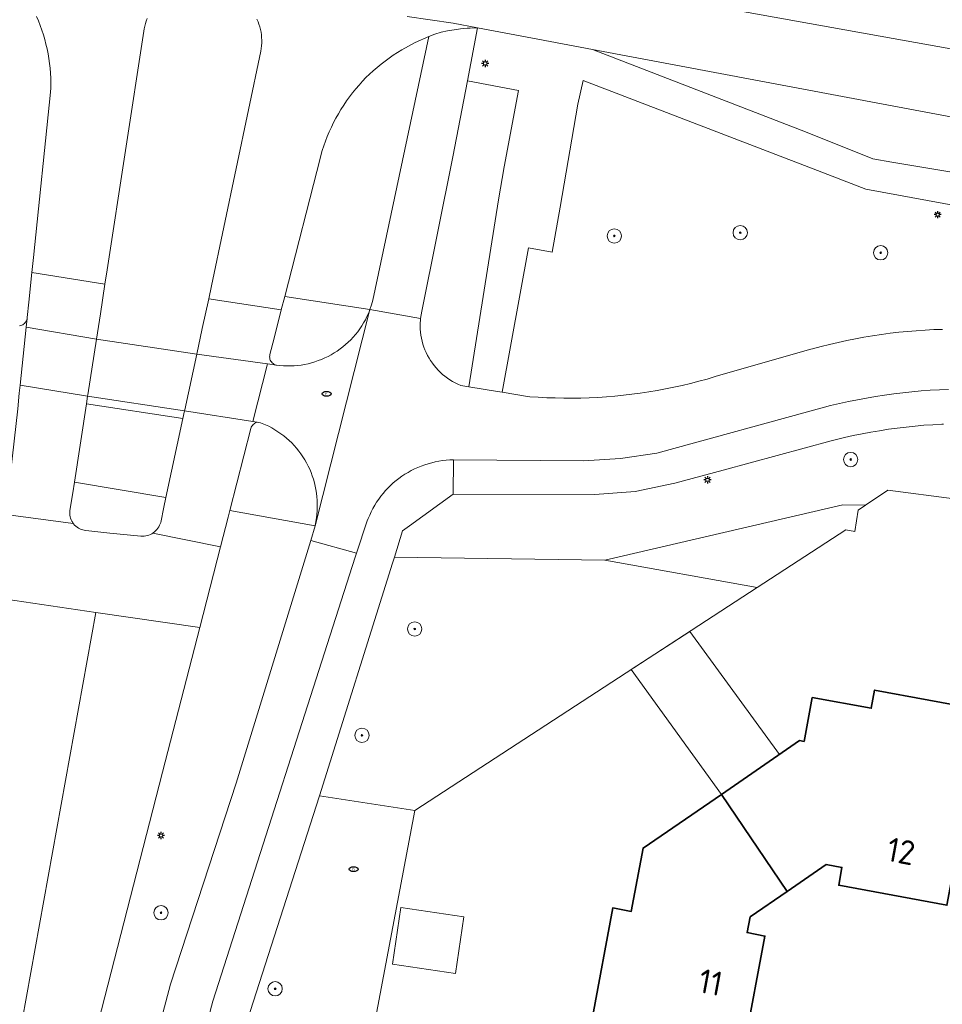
# Model space of a CAD drawing. Header units: metres. Extents: x 152610 to 160096, y 456114 to 462495.
# Tile 379 of 656: x 157426 to 157478, y 460403 to 460458. Entities that reach past the tile are written whole.
import ezdxf
from ezdxf.enums import TextEntityAlignment as Align

# ---------------------------------------------------------------- set-up
doc = ezdxf.new("R2010")
doc.units = ezdxf.units.M
doc.header["$LTSCALE"] = 0.5
doc.layers.get('0').update_dxf_attribs({"linetype": 'CONTINUOUS'})
for name, color, linetype, lineweight in [('B-PV-GR-BEPLANTING_CULTUUR_BOSPLANTSOEN-GV', 251, 'CONTINUOUS', 18), ('B-PV-GR-BOOM-S', 251, 'CONTINUOUS', 25), ('B-PV-IE-MEUBILAIR-S', 251, 'CONTINUOUS', 25), ('B-PV-OG-BEBOUWING-GV', 6, 'CONTINUOUS', 35), ('B-PV-OG-BEBOUWING-T18', 1, 'CONTINUOUS', 18), ('B-PV-OG-BEBOUWING_OVERBOUWING-GV', 251, 'CONTINUOUS', 18), ('B-PV-OG-BEBOUWING_SCHUUR-GV', 251, 'CONTINUOUS', 18), ('B-PV-OG-TERREIN_BEGROEID-GV', 251, 'CONTINUOUS', 18), ('B-PV-VH-GESLOTENVERHARDING_ASFALT-GV', 251, 'CONTINUOUS', 18), ('B-PV-VH-OPENVERHARDING_BETONSTRAATSTEEN-GV', 251, 'CONTINUOUS', 18), ('B-PV-VH-OPENVERHARDING_TEGEL-GV', 251, 'CONTINUOUS', 18)]:
    doc.layers.add(name, color=color, linetype=linetype, lineweight=lineweight)
doc.styles.add('NLCS-ISO', font='NLCS-ISO.ttf')
doc.styles.add('NLCS-ISO-M750-T18', font='NLCS-ISO.ttf', dxfattribs={"height": 1.35})

# ---------------------------------------------------------------- blocks, each defined once
blk = doc.blocks.new('SIE-MEUBILAIR_PAAL_LICHTMAST-SO')
for points in [[(-0.62, 0), (-1, 0)], [(-0.71, 0.71), (-0.44, 0.44)], [(0, 1), (0, 0.62)], [(0.44, 0.44), (0.71, 0.71)], [(1, 0), (0.62, 0)], [(-0.71, -0.71), (-0.44, -0.44)], [(0, -0.62), (0, -1)], [(0.44, -0.44), (0.71, -0.71)]]:
    blk.add_lwpolyline(points)
blk.add_circle((0, 0), 0.5)
blk = doc.blocks.new('SIE-MEUBILAIR_PUT_RIOOLPUT-SO')
blk.add_ellipse((0, 0), major_axis=(1.25, 0), ratio=0.54)
at = {"style": 'NLCS-ISO'}
blk.add_text('ri', height=0.75, dxfattribs=at).set_placement((-0.04, 0.07), align=Align.MIDDLE_CENTER)
blk = doc.blocks.new('SGR-BOOM_GBKN-SO')
at = {"linetype": 'ByBlock', "lineweight": 18}
h = blk.add_hatch(color=0, dxfattribs=at)
h.dxf.hatch_style = 1
edge = h.paths.add_edge_path()
edge.add_arc((0, 0), 0.25, 0, 360)
at = {"color": 0, "linetype": 'ByBlock', "lineweight": 18}
for radius in [2, 0.25]:
    blk.add_circle((0, 0), radius, dxfattribs=at)
at = {"color": 0, "linetype": 'ByBlock', "lineweight": 18, "style": 'NLCS-ISO'}
blk.add_attdef('SOORT', (2.5, 0), '', height=1.5, dxfattribs=at)

msp = doc.modelspace()

# ---------------------------------------------------------------- linework, layer by layer
at = {"layer": 'B-PV-GR-BEPLANTING_CULTUUR_BOSPLANTSOEN-GV', "flags": 128}
msp.add_lwpolyline([(157477.7, 460435.572), (157477.608, 460435.568), (157477.111, 460435.54), (157476.615, 460435.504), (157476.119, 460435.46), (157475.623, 460435.408), (157475.129, 460435.348), (157474.636, 460435.28), (157474.144, 460435.203), (157473.653, 460435.12), (157473.163, 460435.028), (157472.675, 460434.928), (157472.189, 460434.821), (157471.817, 460434.733), (157471.446, 460434.641), (157465.411, 460433.002), (157462.71, 460432.269), (157460.497, 460431.804), (157458.243, 460431.634), (157450.342, 460431.662), (157447.908, 460429.886), (157447.527, 460429.608), (157447.069, 460428.146), (157458.81, 460427.979), (157472.095, 460431.057), (157473.347, 460431.04), (157474.608, 460431.891), (157482.007, 460430.917)], dxfattribs=at)
for points in [[(157473.347, 460431.04), (157472.095, 460431.057), (157458.81, 460427.979), (157467.318, 460426.45), (157472.26, 460429.67), (157472.752, 460429.579), (157472.944, 460430.768)], [(157458.81, 460427.979), (157447.069, 460428.146), (157446.962, 460427.804), (157442.894, 460414.81), (157448.21, 460414), (157467.318, 460426.45)], [(157448.21, 460414), (157442.894, 460414.81), (157438.843, 460402.257), (157431.585, 460375.311), (157433.32, 460363.204), (157435.614, 460347.189), (157436.436, 460351.51), (157440.546, 460350.764), (157442.703, 460362.647), (157438.699, 460363.416), (157438.641, 460363.427)]]:
    msp.add_lwpolyline(points, close=True, dxfattribs=at)
at = {"layer": 'B-PV-OG-BEBOUWING-GV', "flags": 128}
for points in [[(157479.921, 460419.598), (157473.863, 460420.719), (157473.676, 460419.708), (157470.379, 460420.304), (157469.923, 460417.856), (157469.68, 460417.9), (157465.31, 460414.9), (157468.977, 460409.48), (157471.16, 460410.98), (157472.04, 460410.82), (157471.86, 460409.83), (157477.901, 460408.706), (157479.467, 460417.151)], [(157468.977, 460409.48), (157465.31, 460414.9), (157460.94, 460411.9), (157460.28, 460408.37), (157459.25, 460408.56), (157458.12, 460402.456), (157466.611, 460400.916), (157467.74, 460406.99), (157466.75, 460407.18), (157466.91, 460408.06)]]:
    msp.add_lwpolyline(points, close=True, dxfattribs=at)
at = {"layer": 'B-PV-OG-BEBOUWING_OVERBOUWING-GV', "flags": 128}
msp.add_lwpolyline([(157468.552, 460417.126), (157463.554, 460423.998), (157460.286, 460421.868), (157465.31, 460414.9)], close=True, dxfattribs=at)
at = {"layer": 'B-PV-OG-BEBOUWING_SCHUUR-GV', "flags": 128}
msp.add_lwpolyline([(157450.947, 460408.071), (157447.42, 460408.591), (157446.953, 460405.422), (157450.48, 460404.903)], close=True, dxfattribs=at)
at = {"layer": 'B-PV-OG-TERREIN_BEGROEID-GV', "flags": 128}
for points in [[(157426.149, 460441.061), (157426.21, 460441.072), (157426.27, 460441.09), (157426.327, 460441.117), (157426.38, 460441.15), (157426.428, 460441.189), (157426.471, 460441.235), (157426.508, 460441.285), (157426.538, 460441.34), (157426.56, 460441.398), (157426.576, 460441.459), (157426.583, 460441.521), (157426.672, 460442.379), (157426.843, 460444.034), (157426.929, 460444.864), (157427.886, 460454.104), (157427.894, 460454.348), (157427.896, 460454.621), (157427.89, 460454.894), (157427.876, 460455.167), (157427.854, 460455.439), (157427.824, 460455.71), (157427.786, 460455.981), (157427.74, 460456.25), (157427.686, 460456.517), (157427.624, 460456.783), (157427.555, 460457.047), (157427.478, 460457.309), (157427.393, 460457.569), (157427.301, 460457.826), (157427.201, 460458.08), (157427.094, 460458.331)], [(157481.168, 460447.247), (157473.369, 460448.681), (157470.441, 460449.824), (157457.602, 460454.757), (157457.31, 460453.429), (157456.311, 460447.675), (157455.871, 460445.18), (157454.546, 460445.41), (157453.074, 460437.349), (157454.485, 460437.113), (157454.615, 460437.103), (157455.09, 460437.07), (157455.565, 460437.045), (157456.041, 460437.029), (157456.517, 460437.02), (157456.993, 460437.019), (157457.469, 460437.027), (157457.944, 460437.042), (157458.42, 460437.065), (157458.895, 460437.096), (157459.369, 460437.136), (157459.843, 460437.183), (157460.315, 460437.238), (157460.787, 460437.301), (157461.258, 460437.372), (157461.727, 460437.451), (157462.195, 460437.538), (157462.662, 460437.633), (157463.126, 460437.735), (157463.589, 460437.845), (157464.051, 460437.964), (157464.51, 460438.089), (157464.966, 460438.223), (157465.421, 460438.364), (157470.312, 460439.752), (157470.401, 460439.777), (157470.875, 460439.904), (157471.35, 460440.024), (157471.828, 460440.135), (157472.307, 460440.239), (157472.788, 460440.335), (157473.27, 460440.424), (157473.754, 460440.504), (157474.239, 460440.576), (157474.725, 460440.641), (157475.212, 460440.698), (157475.7, 460440.746), (157476.189, 460440.787), (157476.678, 460440.82), (157477.168, 460440.844), (157477.658, 460440.861)], [(157427.906, 460379.108), (157434.566, 460404.309), (157438.242, 460415.518), (157442.406, 460429.076), (157442.643, 460429.889), (157437.885, 460430.752), (157437.787, 460430.368), (157437.362, 460428.715), (157436.206, 460424.211), (157434.135, 460416.144), (157426.426, 460386.123)]]:
    msp.add_lwpolyline(points, dxfattribs=at)
for points in [[(157445.87, 460442.484), (157448.99, 460457.202), (157448.219, 460456.869), (157447.479, 460456.471), (157447.238, 460456.324), (157447.002, 460456.17), (157446.77, 460456.009), (157446.543, 460455.842), (157446.32, 460455.668), (157446.102, 460455.489), (157445.89, 460455.303), (157445.683, 460455.111), (157445.482, 460454.913), (157445.286, 460454.71), (157445.096, 460454.501), (157444.912, 460454.288), (157444.734, 460454.068), (157444.563, 460453.844), (157444.398, 460453.615), (157444.239, 460453.382), (157444.087, 460453.144), (157443.942, 460452.902), (157443.804, 460452.656), (157443.673, 460452.406), (157443.549, 460452.153), (157443.432, 460451.896), (157443.323, 460451.636), (157443.221, 460451.373), (157443.126, 460451.107), (157443.039, 460450.838), (157442.96, 460450.567), (157442.937, 460450.483), (157440.945, 460442.688), (157445.705, 460441.964), (157445.795, 460442.222)], [(157448.527, 460441.465), (157448.519, 460441.38), (157448.509, 460441.211), (157448.507, 460441.041), (157448.512, 460440.871), (157448.526, 460440.702), (157448.548, 460440.533), (157448.578, 460440.366), (157448.615, 460440.2), (157448.661, 460440.037), (157448.714, 460439.875), (157448.774, 460439.716), (157448.842, 460439.561), (157448.917, 460439.408), (157448.999, 460439.26), (157449.088, 460439.115), (157449.184, 460438.975), (157449.287, 460438.839), (157449.395, 460438.709), (157449.51, 460438.583), (157449.63, 460438.463), (157449.756, 460438.349), (157449.887, 460438.241), (157450.023, 460438.14), (157450.164, 460438.045), (157450.309, 460437.956), (157450.458, 460437.875), (157450.611, 460437.8), (157450.767, 460437.733), (157451.229, 460437.656), (157452.885, 460448.086), (157453.185, 460449.938), (157453.986, 460454.195), (157451.144, 460454.73), (157450.33, 460450.486), (157448.594, 460441.87), (157448.555, 460441.668)], [(157445.705, 460441.964), (157440.945, 460442.688), (157440.757, 460441.953), (157440.352, 460440.369), (157440.118, 460439.454), (157440.107, 460439.392), (157440.104, 460439.33), (157440.109, 460439.268), (157440.122, 460439.206), (157440.143, 460439.147), (157440.171, 460439.091), (157440.206, 460439.04), (157440.247, 460438.992), (157440.294, 460438.951), (157440.345, 460438.916), (157440.401, 460438.888), (157440.46, 460438.867), (157440.484, 460438.861), (157440.68, 460438.838), (157440.877, 460438.824), (157441.075, 460438.817), (157441.273, 460438.818), (157441.47, 460438.828), (157441.667, 460438.845), (157441.863, 460438.87), (157442.058, 460438.903), (157442.251, 460438.944), (157442.442, 460438.993), (157442.632, 460439.05), (157442.819, 460439.114), (157443.003, 460439.185), (157443.184, 460439.264), (157443.362, 460439.351), (157443.536, 460439.444), (157443.706, 460439.545), (157443.872, 460439.652), (157444.034, 460439.766), (157444.191, 460439.886), (157444.342, 460440.012), (157444.489, 460440.145), (157444.63, 460440.283), (157444.765, 460440.427), (157444.895, 460440.577), (157445.018, 460440.731), (157445.135, 460440.89), (157445.245, 460441.054), (157445.349, 460441.223), (157445.446, 460441.395), (157445.536, 460441.571), (157445.618, 460441.751), (157445.693, 460441.933)]]:
    msp.add_lwpolyline(points, close=True, dxfattribs=at)
at = {"layer": 'B-PV-VH-GESLOTENVERHARDING_ASFALT-GV', "flags": 128}
for points in [[(157500, 460452.604), (157448.335, 460461.89)], [(157448.335, 460461.89), (157500, 460452.604)], [(157427.094, 460458.331), (157427.201, 460458.08), (157427.301, 460457.826), (157427.393, 460457.569), (157427.478, 460457.309), (157427.555, 460457.047), (157427.624, 460456.783), (157427.686, 460456.517), (157427.74, 460456.25), (157427.786, 460455.981), (157427.824, 460455.71), (157427.854, 460455.439), (157427.876, 460455.167), (157427.89, 460454.894), (157427.896, 460454.621), (157427.894, 460454.348), (157427.886, 460454.104), (157426.929, 460444.864), (157426.843, 460444.034), (157430.914, 460443.379), (157431.04, 460444.192), (157433.078, 460457.513), (157433.099, 460457.632), (157433.133, 460457.782), (157433.174, 460457.929), (157433.223, 460458.075), (157433.28, 460458.217)], [(157439.399, 460458.174), (157439.459, 460458.035), (157439.511, 460457.893), (157439.556, 460457.749), (157439.594, 460457.602), (157439.624, 460457.453), (157439.645, 460457.303), (157439.659, 460457.152), (157439.665, 460457.001), (157439.663, 460456.85), (157439.652, 460456.699), (157439.634, 460456.548), (157439.608, 460456.399), (157436.859, 460443.291), (157436.704, 460442.571), (157440.757, 460441.953), (157440.945, 460442.688), (157442.937, 460450.483), (157442.96, 460450.567), (157443.039, 460450.838), (157443.126, 460451.107), (157443.221, 460451.373), (157443.323, 460451.636), (157443.432, 460451.896), (157443.549, 460452.153), (157443.673, 460452.406), (157443.804, 460452.656), (157443.942, 460452.902), (157444.087, 460453.144), (157444.239, 460453.382), (157444.398, 460453.615), (157444.563, 460453.844), (157444.734, 460454.068), (157444.912, 460454.288), (157445.096, 460454.501), (157445.286, 460454.71), (157445.482, 460454.913), (157445.683, 460455.111), (157445.89, 460455.303), (157446.102, 460455.489), (157446.32, 460455.668), (157446.543, 460455.842), (157446.77, 460456.009), (157447.002, 460456.17), (157447.238, 460456.324), (157447.479, 460456.471), (157448.219, 460456.869), (157448.99, 460457.202), (157449.324, 460457.348), (157449.678, 460457.444), (157450.037, 460457.523), (157450.399, 460457.588), (157450.763, 460457.636), (157451.129, 460457.668), (157451.304, 460457.678), (157451.713, 460457.693), (157450.351, 460457.948), (157447.771, 460458.322)], [(157447.771, 460458.322), (157450.351, 460457.948), (157451.713, 460457.693), (157454.077, 460457.248), (157458.129, 460456.485), (157499.968, 460448.608), (157500, 460448.602), (157515.967, 460445.877), (157546.275, 460443.168), (157552.753, 460441.969), (157605.265, 460432.247)], [(157477.658, 460440.861), (157477.168, 460440.844), (157476.678, 460440.82), (157476.189, 460440.787), (157475.7, 460440.746), (157475.212, 460440.698), (157474.725, 460440.641), (157474.239, 460440.576), (157473.754, 460440.504), (157473.27, 460440.424), (157472.788, 460440.335), (157472.307, 460440.239), (157471.828, 460440.135), (157471.35, 460440.024), (157470.875, 460439.904), (157470.401, 460439.777), (157470.312, 460439.752), (157465.421, 460438.364), (157464.966, 460438.223), (157464.51, 460438.089), (157464.051, 460437.964), (157463.589, 460437.845), (157463.126, 460437.735), (157462.662, 460437.633), (157462.195, 460437.538), (157461.727, 460437.451), (157461.258, 460437.372), (157460.787, 460437.301), (157460.315, 460437.238), (157459.843, 460437.183), (157459.369, 460437.136), (157458.895, 460437.096), (157458.42, 460437.065), (157457.944, 460437.042), (157457.469, 460437.027), (157456.993, 460437.019), (157456.517, 460437.02), (157456.041, 460437.029), (157455.565, 460437.045), (157455.09, 460437.07), (157454.615, 460437.103), (157454.485, 460437.113), (157453.074, 460437.349), (157452.82, 460437.391), (157451.229, 460437.656), (157450.767, 460437.733), (157450.611, 460437.8), (157450.458, 460437.875), (157450.309, 460437.956), (157450.164, 460438.045), (157450.023, 460438.14), (157449.887, 460438.241), (157449.756, 460438.349), (157449.63, 460438.463), (157449.51, 460438.583), (157449.395, 460438.709), (157449.287, 460438.839), (157449.184, 460438.975), (157449.088, 460439.115), (157448.999, 460439.26), (157448.917, 460439.408), (157448.842, 460439.561), (157448.774, 460439.716), (157448.714, 460439.875), (157448.661, 460440.037), (157448.615, 460440.2), (157448.578, 460440.366), (157448.548, 460440.533), (157448.526, 460440.702), (157448.512, 460440.871), (157448.507, 460441.041), (157448.509, 460441.211), (157448.519, 460441.38), (157448.527, 460441.465), (157445.705, 460441.964), (157442.643, 460429.889), (157442.406, 460429.076), (157444.951, 460428.365), (157445.555, 460430.168), (157445.608, 460430.306), (157445.687, 460430.494), (157445.773, 460430.679), (157445.867, 460430.86), (157445.968, 460431.037), (157446.075, 460431.21), (157446.19, 460431.379), (157446.31, 460431.543), (157446.438, 460431.702), (157446.571, 460431.856), (157446.71, 460432.005), (157446.855, 460432.149), (157447.006, 460432.286), (157447.161, 460432.417), (157447.322, 460432.543), (157447.488, 460432.661), (157447.658, 460432.774), (157447.832, 460432.879), (157448.011, 460432.978), (157448.193, 460433.069), (157448.378, 460433.153), (157448.567, 460433.23), (157448.759, 460433.3), (157448.953, 460433.362), (157449.15, 460433.416), (157449.348, 460433.462), (157449.548, 460433.501), (157449.749, 460433.532), (157449.952, 460433.554), (157450.155, 460433.569), (157450.359, 460433.576), (157457.622, 460433.524), (157459.677, 460433.647), (157461.713, 460433.953), (157471.072, 460436.522), (157471.404, 460436.604), (157471.903, 460436.722), (157472.404, 460436.831), (157472.906, 460436.932), (157473.41, 460437.026), (157473.916, 460437.111), (157474.422, 460437.189), (157474.93, 460437.259), (157475.439, 460437.321), (157475.948, 460437.375), (157476.459, 460437.421), (157476.97, 460437.459), (157477.482, 460437.489), (157477.994, 460437.512)], [(157426.136, 460437.293), (157426.182, 460437.739), (157426.525, 460440.984), (157426.576, 460441.459), (157426.56, 460441.398), (157426.538, 460441.34), (157426.508, 460441.285), (157426.471, 460441.235), (157426.428, 460441.189), (157426.38, 460441.15), (157426.327, 460441.117), (157426.27, 460441.09), (157426.21, 460441.072), (157426.149, 460441.061)], [(157424.865, 460425.873), (157430.4, 460425.062), (157436.206, 460424.211), (157437.362, 460428.715), (157433.584, 460429.484), (157433.537, 460429.454), (157433.455, 460429.411), (157433.37, 460429.376), (157433.282, 460429.347), (157433.193, 460429.327), (157433.101, 460429.314), (157433.009, 460429.31), (157432.917, 460429.313), (157431.197, 460429.491), (157429.857, 460429.629), (157429.85, 460429.63), (157429.762, 460429.642), (157429.676, 460429.661), (157429.591, 460429.689), (157429.51, 460429.724), (157429.432, 460429.766), (157429.358, 460429.815), (157429.289, 460429.871), (157429.225, 460429.933), (157429.167, 460430), (157429.145, 460430.031), (157425.391, 460430.529)], [(157430.772, 460380.153), (157436.935, 460403.359), (157444.874, 460428.137), (157444.951, 460428.365), (157442.406, 460429.076), (157438.242, 460415.518), (157434.566, 460404.309), (157427.906, 460379.108)], [(157425.574, 460398.251), (157430.4, 460425.062), (157424.865, 460425.873), (157423.941, 460417.697), (157421.833, 460398.645)], [(157426.426, 460386.123), (157434.135, 460416.144), (157436.206, 460424.211), (157430.4, 460425.062), (157425.574, 460398.251)]]:
    msp.add_lwpolyline(points, dxfattribs=at)
for points in [[(157448.527, 460441.465), (157448.555, 460441.668), (157448.594, 460441.87), (157450.33, 460450.486), (157451.144, 460454.73), (157451.713, 460457.693), (157451.304, 460457.678), (157451.129, 460457.668), (157450.763, 460457.636), (157450.399, 460457.588), (157450.037, 460457.523), (157449.678, 460457.444), (157449.324, 460457.348), (157448.99, 460457.202), (157445.87, 460442.484), (157445.795, 460442.222), (157445.705, 460441.964)], [(157430.914, 460443.379), (157426.843, 460444.034), (157426.672, 460442.379), (157426.583, 460441.521), (157426.576, 460441.459), (157426.525, 460440.984), (157430.44, 460440.32), (157430.659, 460441.734)], [(157440.757, 460441.953), (157436.704, 460442.571), (157436.344, 460440.901), (157436.039, 460439.485), (157439.985, 460438.931), (157440.484, 460438.861), (157440.46, 460438.867), (157440.401, 460438.888), (157440.345, 460438.916), (157440.294, 460438.951), (157440.247, 460438.992), (157440.206, 460439.04), (157440.171, 460439.091), (157440.143, 460439.147), (157440.122, 460439.206), (157440.109, 460439.268), (157440.104, 460439.33), (157440.107, 460439.392), (157440.118, 460439.454), (157440.352, 460440.369)], [(157442.643, 460429.889), (157445.705, 460441.964), (157445.693, 460441.933), (157445.618, 460441.751), (157445.536, 460441.571), (157445.446, 460441.395), (157445.349, 460441.223), (157445.245, 460441.054), (157445.135, 460440.89), (157445.018, 460440.731), (157444.895, 460440.577), (157444.765, 460440.427), (157444.63, 460440.283), (157444.489, 460440.145), (157444.342, 460440.012), (157444.191, 460439.886), (157444.034, 460439.766), (157443.872, 460439.652), (157443.706, 460439.545), (157443.536, 460439.444), (157443.362, 460439.351), (157443.184, 460439.264), (157443.003, 460439.185), (157442.819, 460439.114), (157442.632, 460439.05), (157442.442, 460438.993), (157442.251, 460438.944), (157442.058, 460438.903), (157441.863, 460438.87), (157441.667, 460438.845), (157441.47, 460438.828), (157441.273, 460438.818), (157441.075, 460438.817), (157440.877, 460438.824), (157440.68, 460438.838), (157440.484, 460438.861), (157439.985, 460438.931), (157439.162, 460435.72), (157439.402, 460435.682), (157439.601, 460435.651), (157439.694, 460435.614), (157439.877, 460435.535), (157440.056, 460435.449), (157440.232, 460435.356), (157440.403, 460435.256), (157440.571, 460435.149), (157440.734, 460435.035), (157440.892, 460434.915), (157441.045, 460434.789), (157441.194, 460434.656), (157441.336, 460434.518), (157441.473, 460434.374), (157441.604, 460434.225), (157441.729, 460434.07), (157441.848, 460433.911), (157441.96, 460433.747), (157442.066, 460433.579), (157442.164, 460433.406), (157442.256, 460433.23), (157442.34, 460433.05), (157442.417, 460432.867), (157442.487, 460432.681), (157442.549, 460432.492), (157442.604, 460432.301), (157442.65, 460432.108), (157442.689, 460431.913), (157442.72, 460431.716), (157442.744, 460431.519), (157442.759, 460431.321), (157442.766, 460431.122), (157442.765, 460430.924), (157442.756, 460430.725), (157442.739, 460430.527), (157442.715, 460430.33), (157442.682, 460430.134)], [(157430.44, 460440.32), (157426.525, 460440.984), (157426.182, 460437.739), (157429.945, 460437.125), (157429.957, 460437.203)], [(157430.448, 460440.319), (157430.44, 460440.32), (157429.957, 460437.203), (157429.945, 460437.125), (157435.358, 460436.32), (157435.368, 460436.368), (157436.039, 460439.485)], [(157439.985, 460438.931), (157436.039, 460439.485), (157435.368, 460436.368), (157435.358, 460436.32), (157439.162, 460435.72)], [(157429.88, 460436.702), (157429.945, 460437.125), (157426.182, 460437.739), (157426.136, 460437.293), (157426.056, 460436.416), (157425.648, 460432.806), (157425.584, 460432.236), (157425.391, 460430.529), (157429.145, 460430.031), (157429.115, 460430.072), (157429.07, 460430.148), (157429.032, 460430.228), (157429.001, 460430.312), (157428.978, 460430.397), (157428.963, 460430.485), (157428.956, 460430.573), (157428.956, 460430.662), (157428.965, 460430.75), (157429.116, 460431.733), (157429.208, 460432.328)], [(157439.402, 460435.682), (157439.162, 460435.72), (157435.358, 460436.32), (157435.264, 460435.879), (157434.321, 460431.468), (157434.208, 460430.938), (157434.025, 460430.083), (157434.001, 460430.009), (157433.966, 460429.924), (157433.923, 460429.842), (157433.874, 460429.764), (157433.818, 460429.691), (157433.755, 460429.623), (157433.688, 460429.56), (157433.615, 460429.504), (157433.584, 460429.484), (157437.362, 460428.715), (157437.787, 460430.368), (157437.885, 460430.752), (157439.059, 460435.324), (157439.061, 460435.332), (157439.082, 460435.392), (157439.11, 460435.449), (157439.145, 460435.503), (157439.187, 460435.551), (157439.234, 460435.593), (157439.286, 460435.63), (157439.342, 460435.66)]]:
    msp.add_lwpolyline(points, close=True, dxfattribs=at)
at = {"layer": 'B-PV-VH-OPENVERHARDING_BETONSTRAATSTEEN-GV', "flags": 128}
msp.add_lwpolyline([(157433.28, 460458.217), (157433.223, 460458.075), (157433.174, 460457.929), (157433.133, 460457.782), (157433.099, 460457.632), (157433.078, 460457.513), (157431.04, 460444.192), (157430.914, 460443.379), (157430.659, 460441.734), (157430.44, 460440.32), (157430.448, 460440.319), (157436.039, 460439.485), (157436.344, 460440.901), (157436.704, 460442.571), (157436.859, 460443.291), (157439.608, 460456.399), (157439.634, 460456.548), (157439.652, 460456.699), (157439.663, 460456.85), (157439.665, 460457.001), (157439.659, 460457.152), (157439.645, 460457.303), (157439.624, 460457.453), (157439.594, 460457.602), (157439.556, 460457.749), (157439.511, 460457.893), (157439.459, 460458.035), (157439.399, 460458.174)], dxfattribs=at)
for points in [[(157458.129, 460456.485), (157470.012, 460451.896), (157473.772, 460450.381), (157474.826, 460450.19), (157484.87, 460448.525), (157488.562, 460447.653), (157490.544, 460447.531), (157491.395, 460447.464), (157495.534, 460447.18), (157500, 460446.764), (157515.967, 460445.877), (157500, 460448.602), (157499.968, 460448.608)], [(157435.358, 460436.32), (157429.945, 460437.125), (157429.88, 460436.702), (157435.264, 460435.879)], [(157434.321, 460431.468), (157429.208, 460432.328), (157429.116, 460431.733), (157428.965, 460430.75), (157428.956, 460430.662), (157428.956, 460430.573), (157428.963, 460430.485), (157428.978, 460430.397), (157429.001, 460430.312), (157429.032, 460430.228), (157429.07, 460430.148), (157429.115, 460430.072), (157429.145, 460430.031), (157429.167, 460430), (157429.225, 460429.933), (157429.289, 460429.871), (157429.358, 460429.815), (157429.432, 460429.766), (157429.51, 460429.724), (157429.591, 460429.689), (157429.676, 460429.661), (157429.762, 460429.642), (157429.85, 460429.63), (157429.857, 460429.629), (157431.197, 460429.491), (157432.917, 460429.313), (157433.009, 460429.31), (157433.101, 460429.314), (157433.193, 460429.327), (157433.282, 460429.347), (157433.37, 460429.376), (157433.455, 460429.411), (157433.537, 460429.454), (157433.584, 460429.484), (157433.615, 460429.504), (157433.688, 460429.56), (157433.755, 460429.623), (157433.818, 460429.691), (157433.874, 460429.764), (157433.923, 460429.842), (157433.966, 460429.924), (157434.001, 460430.009), (157434.025, 460430.083), (157434.208, 460430.938)]]:
    msp.add_lwpolyline(points, close=True, dxfattribs=at)
at = {"layer": 'B-PV-VH-OPENVERHARDING_TEGEL-GV', "flags": 128}
for points in [[(157484.87, 460448.525), (157474.826, 460450.19), (157473.772, 460450.381), (157470.012, 460451.896), (157458.129, 460456.485), (157454.077, 460457.248), (157451.713, 460457.693), (157451.144, 460454.73), (157453.986, 460454.195), (157453.185, 460449.938), (157452.885, 460448.086), (157451.229, 460437.656), (157452.82, 460437.391), (157453.074, 460437.349), (157454.546, 460445.41), (157455.871, 460445.18), (157456.311, 460447.675), (157457.31, 460453.429), (157457.602, 460454.757), (157470.441, 460449.824), (157473.369, 460448.681), (157481.168, 460447.247)], [(157477.994, 460437.512), (157477.482, 460437.489), (157476.97, 460437.459), (157476.459, 460437.421), (157475.948, 460437.375), (157475.439, 460437.321), (157474.93, 460437.259), (157474.422, 460437.189), (157473.916, 460437.111), (157473.41, 460437.026), (157472.906, 460436.932), (157472.404, 460436.831), (157471.903, 460436.722), (157471.404, 460436.604), (157471.072, 460436.522), (157461.713, 460433.953), (157459.677, 460433.647), (157457.622, 460433.524), (157450.359, 460433.576), (157450.342, 460431.662), (157458.243, 460431.634), (157460.497, 460431.804), (157462.71, 460432.269), (157465.411, 460433.002), (157471.446, 460434.641), (157471.817, 460434.733), (157472.189, 460434.821), (157472.675, 460434.928), (157473.163, 460435.028), (157473.653, 460435.12), (157474.144, 460435.203), (157474.636, 460435.28), (157475.129, 460435.348), (157475.623, 460435.408), (157476.119, 460435.46), (157476.615, 460435.504), (157477.111, 460435.54), (157477.608, 460435.568), (157477.7, 460435.572)], [(157438.843, 460402.257), (157442.894, 460414.81), (157446.962, 460427.804), (157447.069, 460428.146), (157447.527, 460429.608), (157447.908, 460429.886), (157450.342, 460431.662), (157450.359, 460433.576), (157450.155, 460433.569), (157449.952, 460433.554), (157449.749, 460433.532), (157449.548, 460433.501), (157449.348, 460433.462), (157449.15, 460433.416), (157448.953, 460433.362), (157448.759, 460433.3), (157448.567, 460433.23), (157448.378, 460433.153), (157448.193, 460433.069), (157448.011, 460432.978), (157447.832, 460432.879), (157447.658, 460432.774), (157447.488, 460432.661), (157447.322, 460432.543), (157447.161, 460432.417), (157447.006, 460432.286), (157446.855, 460432.149), (157446.71, 460432.005), (157446.571, 460431.856), (157446.438, 460431.702), (157446.31, 460431.543), (157446.19, 460431.379), (157446.075, 460431.21), (157445.968, 460431.037), (157445.867, 460430.86), (157445.773, 460430.679), (157445.687, 460430.494), (157445.608, 460430.306), (157445.555, 460430.168), (157444.951, 460428.365), (157444.874, 460428.137), (157436.935, 460403.359), (157430.772, 460380.153)]]:
    msp.add_lwpolyline(points, dxfattribs=at)
for points in [[(157435.264, 460435.879), (157429.88, 460436.702), (157429.208, 460432.328), (157434.321, 460431.468)], [(157439.601, 460435.651), (157439.402, 460435.682), (157439.342, 460435.66), (157439.286, 460435.63), (157439.234, 460435.593), (157439.187, 460435.551), (157439.145, 460435.503), (157439.11, 460435.449), (157439.082, 460435.392), (157439.061, 460435.332), (157439.059, 460435.324), (157437.885, 460430.752), (157442.643, 460429.889), (157442.682, 460430.134), (157442.715, 460430.33), (157442.739, 460430.527), (157442.756, 460430.725), (157442.765, 460430.924), (157442.766, 460431.122), (157442.759, 460431.321), (157442.744, 460431.519), (157442.72, 460431.716), (157442.689, 460431.913), (157442.65, 460432.108), (157442.604, 460432.301), (157442.549, 460432.492), (157442.487, 460432.681), (157442.417, 460432.867), (157442.34, 460433.05), (157442.256, 460433.23), (157442.164, 460433.406), (157442.066, 460433.579), (157441.96, 460433.747), (157441.848, 460433.911), (157441.729, 460434.07), (157441.604, 460434.225), (157441.473, 460434.374), (157441.336, 460434.518), (157441.194, 460434.656), (157441.045, 460434.789), (157440.892, 460434.915), (157440.734, 460435.035), (157440.571, 460435.149), (157440.403, 460435.256), (157440.232, 460435.356), (157440.056, 460435.449), (157439.877, 460435.535), (157439.694, 460435.614)]]:
    msp.add_lwpolyline(points, close=True, dxfattribs=at)

# ---------------------------------------------------------------- block references
at = {"layer": 'B-PV-GR-BOOM-S', "xscale": 0.2, "yscale": 0.2, "zscale": 0.2}
for p in [(157459.338, 460446.076), (157466.366, 460446.258), (157474.201, 460445.137), (157472.527, 460433.594), (157448.201, 460424.134), (157445.259, 460418.196), (157434.045, 460408.291), (157440.413, 460404.048)]:
    msp.add_blockref('SGR-BOOM_GBKN-SO', p, dxfattribs=at)
at = {"layer": 'B-PV-IE-MEUBILAIR-S', "xscale": 0.2, "yscale": 0.2, "zscale": 0.2}
for name, p in [('SIE-MEUBILAIR_PAAL_LICHTMAST-SO', (157452.13, 460455.708)), ('SIE-MEUBILAIR_PAAL_LICHTMAST-SO', (157477.379, 460447.266)), ('SIE-MEUBILAIR_PUT_RIOOLPUT-SO', (157443.283, 460437.26)), ('SIE-MEUBILAIR_PAAL_LICHTMAST-SO', (157464.537, 460432.461)), ('SIE-MEUBILAIR_PAAL_LICHTMAST-SO', (157434.04, 460412.606)), ('SIE-MEUBILAIR_PUT_RIOOLPUT-SO', (157444.789, 460410.721))]:
    msp.add_blockref(name, p, dxfattribs=at)

# ---------------------------------------------------------------- texts
at = {"layer": 'B-PV-OG-BEBOUWING-T18', "style": 'NLCS-ISO-M750-T18'}
for s, p in [('12', (157475.338, 460411.726)), ('11', (157464.718, 460404.41))]:
    msp.add_text(s, height=1.35, rotation=349.5, dxfattribs=at).set_placement(p, align=Align.MIDDLE)

doc.saveas('drawing.dxf')
